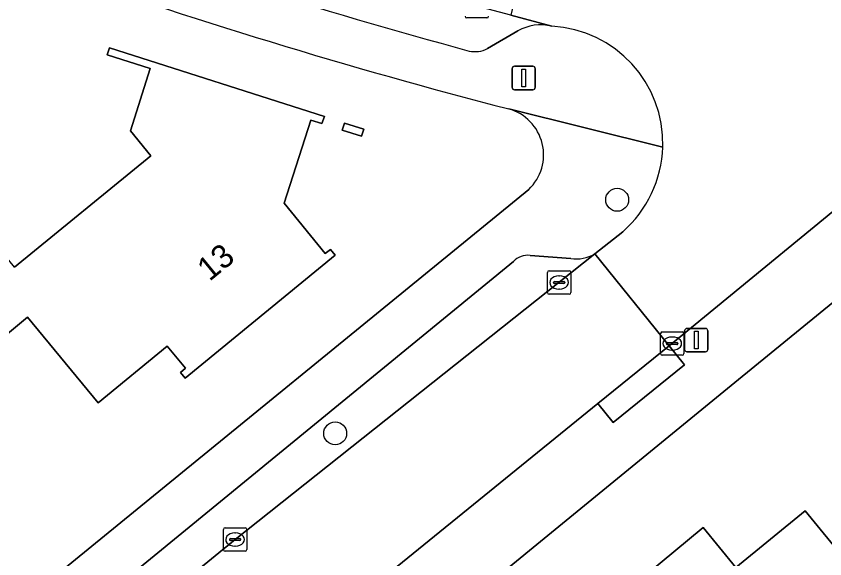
# Model space of a CAD drawing. Extents: x 163266 to 164362, y 381528 to 382286.
# Drawn here: x 164058.81 to 164093.32, y 382027.92 to 382051.06 of the extents above; entities that cross this region are included whole.
import ezdxf

# ---------------------------------------------------------------- set-up
doc = ezdxf.new("R2010")
doc.units = 0
for name, color, linetype in [('IMGEO_Boom', 7, 'Continuous'), ('IMGEO_Erf', 7, 'Continuous'), ('IMGEO_Kolk', 7, 'Continuous'), ('IMGEO_Lichtmast', 7, 'Continuous'), ('IMGEO_Pand', 7, 'Continuous'), ('IMGEO_Pand_nummerreeks', 7, 'Continuous'), ('IMGEO_Parkeervlak_open', 7, 'Continuous'), ('IMGEO_Rijbaan_lokaal_open', 7, 'Continuous'), ('IMGEO_Voetpad_open', 7, 'Continuous')]:
    doc.layers.add(name, color=color, linetype=linetype)

msp = doc.modelspace()

# ---------------------------------------------------------------- linework, layer by layer
at = {"layer": 'IMGEO_Boom'}
for centre in [(164084.462, 382043.232), (164072.429, 382033.27)]:
    msp.add_circle(centre, 0.489, dxfattribs=at)
at = {"layer": 'IMGEO_Erf'}
for points in [[(164058.75, 382040.361), (164064.555, 382045.11), (164063.69, 382046.169), (164064.538, 382048.826), (164062.699, 382049.412), (164062.796, 382049.716), (164071.978, 382046.778), (164071.856, 382046.488), (164071.383, 382046.626), (164070.251, 382043.084), (164072.005, 382040.935), (164072.229, 382041.118), (164072.431, 382040.87), (164066.028, 382035.62), (164065.826, 382035.868), (164066.043, 382036.046), (164065.264, 382036.985), (164062.319, 382034.577), (164059.302, 382038.232), (164056.99, 382036.327)], [(164020.892, 381994.757), (164027.291, 382000), (164060.644, 382027.33), (164080.687, 382043.672)], [(164099.547, 382043.655), (164089.481, 382035.445), (164071.56, 382020.781), (164049.348, 382002.627), (164046.147, 382000), (164037.766, 381993.123), (164030.326, 381987.006)]]:
    msp.add_lwpolyline(points, dxfattribs=at)
for points in [[(164072.826, 382046.504), (164073.646, 382046.239), (164073.552, 382045.938), (164072.732, 382046.203)], [(164095.432, 382016.963), (164091.123, 382013.524), (164088.596, 382016.69), (164089.611, 382017.499), (164089.093, 382018.148), (164086.591, 382021.283), (164086.182, 382020.945), (164084.603, 382022.858), (164085.065, 382023.239), (164084.664, 382023.725), (164085.767, 382024.634), (164084.456, 382026.223), (164088.132, 382029.255), (164089.532, 382027.548), (164092.483, 382029.968), (164099.047, 382021.965), (164100.024, 382020.741), (164098.195, 382019.282), (164098.864, 382018.444), (164096.046, 382016.194)]]:
    msp.add_lwpolyline(points, close=True, dxfattribs=at)
for centre, radius, start, end in [((164139.904, 382279.934), 240.451, 250.4882, 255.53475), ((164079.291, 382045.149), 2.032, 313.3944, 74.293)]:
    msp.add_arc(centre, radius, start, end, dxfattribs=at)
at = {"layer": 'IMGEO_Kolk'}
for p, q in [((164078.898, 382050.987), (164078.046, 382050.987)), ((164081.485, 382039.278), (164081.485, 382040.13)), ((164081.56, 382040.204), (164082.412, 382040.204)), ((164081.973, 382039.984), (164081.998, 382039.984)), ((164082.486, 382040.13), (164082.486, 382039.278)), ((164081.744, 382039.698), (164081.744, 382039.71)), ((164082.182, 382039.661), (164081.784, 382039.661)), ((164081.787, 382039.747), (164082.185, 382039.747)), ((164082.228, 382039.71), (164082.228, 382039.698)), ((164081.996, 382039.424), (164081.971, 382039.424)), ((164082.412, 382039.204), (164081.56, 382039.204)), ((164086.311, 382036.676), (164086.311, 382037.528)), ((164086.386, 382037.602), (164087.238, 382037.602)), ((164087.312, 382037.528), (164087.312, 382036.676)), ((164086.799, 382037.382), (164086.824, 382037.382)), ((164086.57, 382037.096), (164086.57, 382037.108)), ((164087.008, 382037.059), (164086.61, 382037.059)), ((164086.613, 382037.145), (164087.011, 382037.145)), ((164086.822, 382036.822), (164086.797, 382036.822)), ((164087.054, 382037.108), (164087.054, 382037.096)), ((164087.238, 382036.602), (164086.386, 382036.602)), ((164067.731, 382029.247), (164068.583, 382029.247)), ((164067.656, 382028.321), (164067.656, 382029.173)), ((164068.144, 382029.027), (164068.169, 382029.027)), ((164068.657, 382029.173), (164068.657, 382028.321)), ((164067.915, 382028.741), (164067.915, 382028.753)), ((164068.353, 382028.704), (164067.955, 382028.704)), ((164067.958, 382028.79), (164068.356, 382028.79)), ((164068.399, 382028.753), (164068.399, 382028.741)), ((164068.583, 382028.247), (164067.731, 382028.247)), ((164068.167, 382028.467), (164068.142, 382028.467))]:
    msp.add_line(p, q, dxfattribs=at)
for points in [[(164078.898, 382050.987), (164078.046, 382050.987)], [(164081.485, 382039.278), (164081.485, 382040.13)], [(164081.56, 382040.204), (164082.412, 382040.204)], [(164082.486, 382040.13), (164082.486, 382039.278)], [(164082.412, 382039.204), (164081.56, 382039.204)], [(164086.311, 382036.676), (164086.311, 382037.528)], [(164086.386, 382037.602), (164087.238, 382037.602)], [(164087.312, 382037.528), (164087.312, 382036.676)], [(164087.238, 382036.602), (164086.386, 382036.602)], [(164067.731, 382029.247), (164068.583, 382029.247)], [(164067.656, 382028.321), (164067.656, 382029.173)], [(164068.657, 382029.173), (164068.657, 382028.321)], [(164068.583, 382028.247), (164067.731, 382028.247)]]:
    msp.add_lwpolyline(points, dxfattribs=at)
for centre, radius, start, end in [((164078.048, 382051.063), 0.0765, 181.552, 268.448), ((164078.048, 382051.063), 0.0765, 181.552, 268.448), ((164078.896, 382051.063), 0.0765, 271.552, 358.448), ((164078.896, 382051.063), 0.0765, 271.552, 358.448), ((164081.562, 382040.128), 0.0765, 91.552, 178.448), ((164081.562, 382040.128), 0.0765, 91.552, 178.448), ((164082.41, 382040.128), 0.0765, 1.552, 88.448), ((164082.41, 382040.128), 0.0765, 1.552, 88.448), ((164081.784, 382039.707), 0.0403, 85.8775, 175.7526), ((164081.781, 382039.697), 0.0366, 178.938, 274.7102), ((164082.185, 382039.704), 0.043, 264.8664, 352.4533), ((164082.189, 382039.709), 0.0386, 1.7309, 96.639), ((164081.562, 382039.28), 0.0765, 181.552, 268.448), ((164081.562, 382039.28), 0.0765, 181.552, 268.448), ((164082.41, 382039.28), 0.0765, 271.552, 358.448), ((164082.41, 382039.28), 0.0765, 271.552, 358.448), ((164086.388, 382037.526), 0.0765, 91.552, 178.448), ((164086.388, 382037.526), 0.0765, 91.552, 178.448), ((164087.236, 382037.526), 0.0765, 1.552, 88.448), ((164087.236, 382037.526), 0.0765, 1.552, 88.448), ((164086.61, 382037.105), 0.0403, 85.8775, 175.7526), ((164086.607, 382037.095), 0.0366, 178.938, 274.7102), ((164087.011, 382037.102), 0.043, 264.8664, 352.4533), ((164087.015, 382037.107), 0.0386, 1.7309, 96.639), ((164086.388, 382036.678), 0.0765, 181.552, 268.448), ((164086.388, 382036.678), 0.0765, 181.552, 268.448), ((164087.236, 382036.678), 0.0765, 271.552, 358.448), ((164087.236, 382036.678), 0.0765, 271.552, 358.448), ((164067.733, 382029.171), 0.0765, 91.552, 178.448), ((164067.733, 382029.171), 0.0765, 91.552, 178.448), ((164068.581, 382029.171), 0.0765, 1.552, 88.448), ((164068.581, 382029.171), 0.0765, 1.552, 88.448), ((164067.955, 382028.75), 0.0403, 85.8775, 175.7526), ((164067.952, 382028.74), 0.0366, 178.938, 274.7102), ((164068.356, 382028.747), 0.043, 264.8664, 352.4533), ((164068.36, 382028.752), 0.0386, 1.7309, 96.639), ((164067.733, 382028.323), 0.0765, 181.552, 268.448), ((164067.733, 382028.323), 0.0765, 181.552, 268.448), ((164068.581, 382028.323), 0.0765, 271.552, 358.448), ((164068.581, 382028.323), 0.0765, 271.552, 358.448)]:
    msp.add_arc(centre, radius, start, end, dxfattribs=at)
for centre, major_axis, ratio, start_param, end_param in [((164081.972, 382039.704), (-0.387, 0.002), 0.722429, 4.712389, 7.853982), ((164081.997, 382039.704), (-0.39, 0.002), 0.717154, 1.570796, 4.712389), ((164086.798, 382037.102), (-0.387, 0.002), 0.722429, 4.712389, 7.853982), ((164086.823, 382037.102), (-0.39, 0.002), 0.717154, 1.570796, 4.712389), ((164068.143, 382028.747), (-0.387, 0.002), 0.722429, 4.712389, 7.853982), ((164068.168, 382028.747), (-0.39, 0.002), 0.717154, 1.570796, 4.712389)]:
    msp.add_ellipse(centre, major_axis=major_axis, ratio=ratio, start_param=start_param, end_param=end_param, dxfattribs=at)
at = {"layer": 'IMGEO_Lichtmast'}
for p, q in [((164080.078, 382048.925), (164080.868, 382048.925)), ((164080.868, 382048.925), (164080.078, 382048.925)), ((164079.978, 382048.025), (164079.978, 382048.825)), ((164079.978, 382048.825), (164079.978, 382048.025)), ((164080.968, 382048.825), (164080.968, 382048.025)), ((164080.968, 382048.025), (164080.968, 382048.825)), ((164080.868, 382047.925), (164080.078, 382047.925)), ((164080.078, 382047.925), (164080.868, 382047.925)), ((164087.341, 382036.851), (164087.341, 382037.651)), ((164087.341, 382037.651), (164087.341, 382036.851)), ((164087.441, 382037.751), (164088.231, 382037.751)), ((164088.231, 382037.751), (164087.441, 382037.751)), ((164088.331, 382037.651), (164088.331, 382036.851)), ((164088.331, 382036.851), (164088.331, 382037.651)), ((164088.231, 382036.751), (164087.441, 382036.751)), ((164087.441, 382036.751), (164088.231, 382036.751))]:
    msp.add_line(p, q, dxfattribs=at)
for points in [[(164080.398, 382048.8), (164080.548, 382048.8), (164080.548, 382048.05), (164080.398, 382048.05), (164080.398, 382048.8)], [(164087.761, 382037.626), (164087.911, 382037.626), (164087.911, 382036.876), (164087.761, 382036.876), (164087.761, 382037.626)]]:
    msp.add_lwpolyline(points, dxfattribs=at)
for centre, start, end in [((164080.078, 382048.825), 90, 180), ((164080.078, 382048.825), 90, 180), ((164080.868, 382048.825), 0, 90), ((164080.868, 382048.825), 360, 90), ((164080.078, 382048.025), 180, 270), ((164080.078, 382048.025), 180, 270), ((164080.868, 382048.025), 270, 0), ((164080.868, 382048.025), 270, 0), ((164087.441, 382037.651), 90, 180), ((164087.441, 382037.651), 90, 180), ((164088.231, 382037.651), 0, 90), ((164088.231, 382037.651), 360, 90), ((164087.441, 382036.851), 180, 270), ((164087.441, 382036.851), 180, 270), ((164088.231, 382036.851), 270, 0), ((164088.231, 382036.851), 270, 0)]:
    msp.add_arc(centre, 0.1, start, end, dxfattribs=at)
at = {"layer": 'IMGEO_Pand'}
for points in [[(164052.912, 382041.314), (164056.99, 382036.327), (164059.302, 382038.232), (164062.319, 382034.577), (164065.264, 382036.985), (164066.043, 382036.046), (164065.826, 382035.868), (164066.028, 382035.62), (164072.431, 382040.87), (164072.229, 382041.118), (164072.005, 382040.935), (164070.251, 382043.084), (164071.383, 382046.626), (164071.856, 382046.488), (164071.978, 382046.778), (164062.796, 382049.716), (164062.699, 382049.412), (164064.538, 382048.826), (164063.69, 382046.169), (164064.555, 382045.11), (164058.75, 382040.361), (164055.942, 382043.792)], [(164073.552, 382045.938), (164073.646, 382046.239), (164072.826, 382046.504), (164072.732, 382046.203)], [(164084.603, 382022.858), (164086.182, 382020.945), (164086.591, 382021.283), (164089.093, 382018.148), (164089.611, 382017.499), (164088.596, 382016.69), (164091.123, 382013.524), (164095.432, 382016.963), (164096.046, 382016.194), (164098.864, 382018.444), (164098.195, 382019.282), (164100.024, 382020.741), (164099.047, 382021.965), (164092.483, 382029.968), (164089.532, 382027.548), (164088.132, 382029.255), (164084.456, 382026.223), (164085.767, 382024.634), (164084.664, 382023.725), (164085.065, 382023.239)]]:
    msp.add_lwpolyline(points, close=True, dxfattribs=at)
at = {"layer": 'IMGEO_Parkeervlak_open'}
for points in [[(164081.671, 382050.634), (164079.917, 382051.099), (164078.473, 382051.488)], [(164078.927, 382049.677), (164080.218, 382050.43)], [(164023.803, 381992.437), (164025.139, 381993.533), (164033.039, 382000), (164041.903, 382007.256), (164053.858, 382017.087), (164068.156, 382028.748), (164083.502, 382040.922)], [(164082.478, 382040.722), (164080.745, 382040.86)], [(164080.033, 382040.602), (164030.402, 382000), (164024.883, 381995.485)]]:
    msp.add_lwpolyline(points, dxfattribs=at)
for centre, radius, start, end in [((164146.979, 382302.506), 262.129, 250.42891, 254.77676), ((164081.199, 382048.717), 1.974, 76.1804, 119.8037), ((164078.397, 382050.704), 1.156, 257.635, 297.3034), ((164080.647, 382040.02), 0.845, 83.3108, 136.5262), ((164082.686, 382042.379), 1.67, 262.8541, 299.2488)]:
    msp.add_arc(centre, radius, start, end, dxfattribs=at)
at = {"layer": 'IMGEO_Rijbaan_lokaal_open'}
for points in [[(164088.658, 382054.154), (164081.137, 382055.986), (164079.917, 382051.099), (164081.671, 382050.634)], [(164084.698, 382041.871), (164083.502, 382040.922), (164086.687, 382037), (164096.28, 382044.88)]]:
    msp.add_lwpolyline(points, dxfattribs=at)
msp.add_lwpolyline([(164086.687, 382037), (164083.502, 382040.922), (164068.156, 382028.748), (164053.858, 382017.087), (164041.903, 382007.256), (164033.039, 382000), (164025.139, 381993.533), (164028.568, 381989.325), (164037.663, 381996.967), (164040.739, 381999.464), (164041.395, 382000), (164044.043, 382002.164), (164049.216, 382006.401), (164052.271, 382008.876), (164057.088, 382012.8), (164060.679, 382015.712), (164063.688, 382018.234), (164071.33, 382024.466), (164072.113, 382025.092), (164075.075, 382027.601), (164083.638, 382034.545)], close=True, dxfattribs=at)
for centre, radius, start, end in [((164081.406, 382045.638), 5.003, 358.2159, 86.9659), ((164081.408, 382045.638), 5.001, 311.131, 358.2149)]:
    msp.add_arc(centre, radius, start, end, dxfattribs=at)
at = {"layer": 'IMGEO_Voetpad_open'}
for points in [[(164080.218, 382050.43), (164078.927, 382049.677)], [(164086.407, 382045.482), (164079.841, 382047.105)], [(164079.841, 382047.105), (164086.407, 382045.482)], [(164096.28, 382044.88), (164086.687, 382037), (164087.339, 382036.19), (164084.29, 382033.735), (164083.638, 382034.545), (164075.075, 382027.601), (164075.747, 382026.807), (164072.785, 382024.298), (164072.113, 382025.092), (164071.33, 382024.466), (164063.688, 382018.234), (164064.356, 382017.437), (164061.347, 382014.915), (164060.679, 382015.712), (164057.088, 382012.8)], [(164080.687, 382043.672), (164060.644, 382027.33), (164027.291, 382000), (164020.892, 381994.757)], [(164071.56, 382020.781), (164089.481, 382035.445), (164099.547, 382043.655)], [(164083.502, 382040.922), (164084.698, 382041.871)], [(164080.745, 382040.86), (164082.478, 382040.722)], [(164024.883, 381995.485), (164030.402, 382000), (164080.033, 382040.602)]]:
    msp.add_lwpolyline(points, dxfattribs=at)
msp.add_lwpolyline([(164086.687, 382037), (164083.638, 382034.545), (164084.29, 382033.735), (164087.339, 382036.19)], close=True, dxfattribs=at)
for centre, radius, start, end in [((164146.979, 382302.506), 262.129, 250.42891, 254.77676), ((164139.904, 382279.934), 240.451, 250.4882, 255.53475), ((164081.199, 382048.717), 1.974, 76.1804, 119.8037), ((164081.406, 382045.638), 5.003, 358.2159, 86.9659), ((164078.397, 382050.704), 1.156, 257.635, 297.3034), ((164079.291, 382045.149), 2.032, 313.3944, 74.293), ((164081.408, 382045.638), 5.001, 311.131, 358.2149), ((164080.647, 382040.02), 0.845, 83.3108, 136.5262), ((164082.686, 382042.379), 1.67, 262.8541, 299.2488)]:
    msp.add_arc(centre, radius, start, end, dxfattribs=at)

# ---------------------------------------------------------------- texts
at = {"layer": 'IMGEO_Pand_nummerreeks'}
msp.add_text('13', height=1, rotation=39.3493, dxfattribs=at).set_placement((164067.063, 382039.728))

doc.saveas('drawing.dxf')
